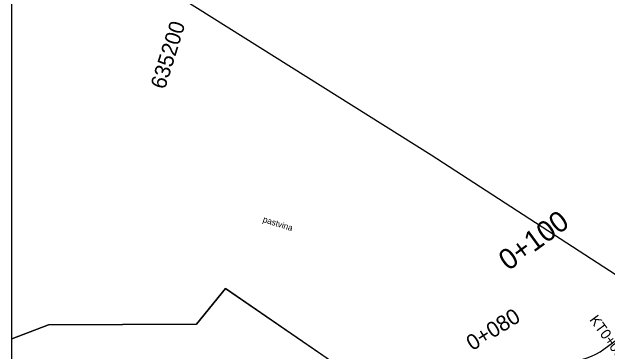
# Model space of a CAD drawing. Extents: x -636600 to -628587, y -1090963 to -1085869.
# Drawn here: x -629847.3 to -629731.8, y -1087516.1 to -1087450.4 of the extents above; entities that cross this region are included whole.
import ezdxf

# ---------------------------------------------------------------- set-up
doc = ezdxf.new("R2010")
doc.units = 0
for name, color, linetype in [('01_OBVOD PÚ', 7, 'Continuous'), ('08_LEGENDA_HV', 7, 'Continuous'), ('15', 7, 'Continuous'), ('23', 7, 'Continuous'), ('Ex_Minor Contours', 7, 'Continuous'), ('HEKTOMETRY100', 7, 'Continuous'), ('HEKTOMETRY20', 7, 'Continuous'), ('HL_BODY', 7, 'Continuous'), ('síť křížků', 7, 'Continuous')]:
    doc.layers.add(name, color=color, linetype=linetype)

msp = doc.modelspace()

# ---------------------------------------------------------------- linework, layer by layer
at = {"layer": '01_OBVOD PÚ'}
msp.add_lwpolyline([(-629847.27, -1087513.79), (-629840.17, -1087511.06), (-629811.44, -1087510.89), (-629805.84, -1087503.99), (-629744.78, -1087545.83), (-629753.09, -1087552.95), (-629765.26, -1087564.32), (-629778.06, -1087581.25), (-629780.73, -1087585.37), (-629786.23, -1087593.61), (-629790.61, -1087600.06), (-629793.28, -1087603.78), (-629805.59, -1087617.35), (-629810.73, -1087622.57), (-629814.64, -1087625.63), (-629824.04, -1087632.98), (-629827.61, -1087635.77), (-629827.25, -1087642.15)], dxfattribs=at)
at = {"layer": '08_LEGENDA_HV'}
msp.add_line((-629847.27, -1087642.15), (-629847.27, -1087345.15), dxfattribs=at)
at = {"layer": '23'}
for p, q in [((-629819.02, -1087444.79), (-629765.96, -1087478.07)), ((-629765.96, -1087478.07), (-629709.26, -1087514.89)), ((-629805.86, -1087503.99), (-629811.45, -1087510.89)), ((-629778.22, -1087522.98), (-629805.86, -1087503.99)), ((-629840.18, -1087511.06), (-629847.27, -1087513.79)), ((-629811.45, -1087510.89), (-629840.18, -1087511.06))]:
    msp.add_line(p, q, dxfattribs=at)
at = {"layer": 'Ex_Minor Contours'}
msp.add_lwpolyline([(-629767.2, -1087532.89), (-629767.2, -1087532.89), (-629764.84, -1087532.99), (-629764.26, -1087532.97), (-629763.7, -1087532.88), (-629763.16, -1087532.7), (-629762.64, -1087532.44), (-629743.86, -1087521.59), (-629743.54, -1087521.39), (-629743.23, -1087521.17), (-629742.93, -1087520.94), (-629742.65, -1087520.69), (-629741.53, -1087519.64), (-629741.24, -1087519.4), (-629740.93, -1087519.19), (-629740.6, -1087519.02), (-629740.24, -1087518.88), (-629735.68, -1087517.41), (-629734.81, -1087517.1), (-629733.98, -1087516.71), (-629733.18, -1087516.27), (-629732.42, -1087515.75), (-629720.96, -1087507.35)], dxfattribs=at)

# ---------------------------------------------------------------- texts
at = {"layer": '15'}
msp.add_text('pastvina', height=1.2, rotation=342.6503, dxfattribs=at).set_placement((-629798.7, -1087491.11))
at = {"layer": 'HEKTOMETRY100'}
msp.add_text('0+100', height=4, rotation=36.1768, dxfattribs=at).set_placement((-629750.98, -1087500.69))
at = {"layer": 'HEKTOMETRY20'}
msp.add_text('0+080', height=3, rotation=31.8625, dxfattribs=at).set_placement((-629757.94, -1087516.16))
at = {"layer": 'HL_BODY'}
msp.add_text('KT0+098,825', height=2, rotation=306.1768, dxfattribs=at).set_placement((-629735.32, -1087510.08))
at = {"layer": 'síť křížků'}
msp.add_text('635200', height=3, rotation=72.6503, dxfattribs=at).set_placement((-629817.59, -1087465.55))

doc.saveas('drawing.dxf')
